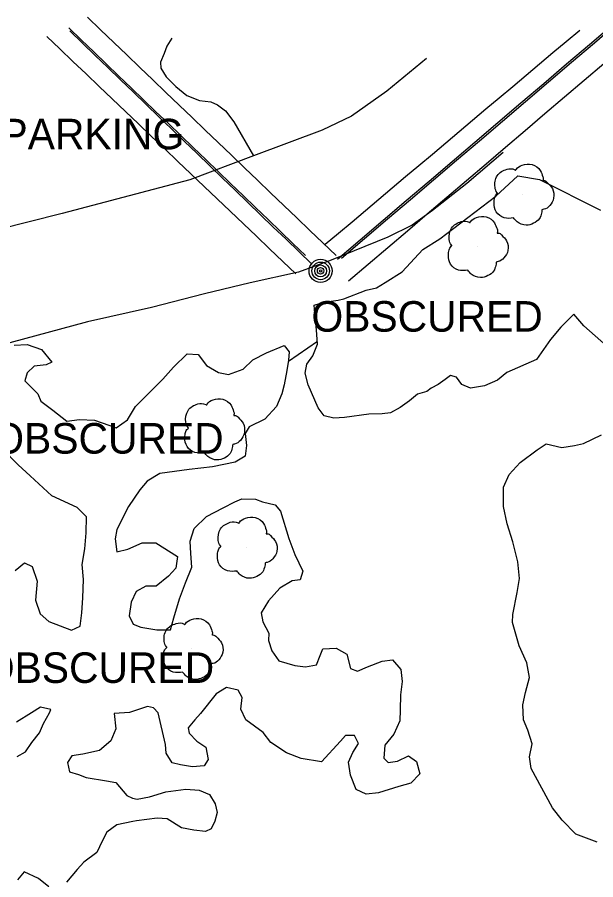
# Model space of a CAD drawing. Extents: x 368532 to 392481, y 10654822 to 10676899.
# Drawn here: x 370299.7 to 370394.4, y 10675521.5 to 10675662.7 of the extents above; entities that cross this region are included whole.
import ezdxf

# ---------------------------------------------------------------- set-up
doc = ezdxf.new("R2010")
doc.units = 0
for name, color, linetype in [('p_Catenary', 7, 'Continuous'), ('p_dtm obscured area', 7, 'Continuous'), ('p_road - paved curb', 7, 'Continuous'), ('p_road general road feature', 7, 'Continuous'), ('p_structure fence', 7, 'Continuous'), ('p_utility general pole', 7, 'Continuous'), ('p_veg tree', 7, 'Continuous')]:
    doc.layers.add(name, color=color, linetype=linetype)

msp = doc.modelspace()

# ---------------------------------------------------------------- linework, layer by layer
at = {"layer": 'p_Catenary'}
for points in [[(370311.17, 10675662.68), (370313.31, 10675660.63), (370315.45, 10675658.57), (370317.6, 10675656.52), (370319.74, 10675654.47), (370321.88, 10675652.42), (370324.02, 10675650.36), (370326.16, 10675648.31), (370328.31, 10675646.26), (370330.45, 10675644.21), (370332.59, 10675642.15), (370334.73, 10675640.1), (370336.87, 10675638.05), (370339.01, 10675636), (370341.16, 10675633.94), (370343.3, 10675631.89), (370345.44, 10675629.84), (370347.58, 10675627.79), (370349.72, 10675625.73), (370351.87, 10675623.68)], [(370397.16, 10675661.39), (370393.41, 10675658.19), (370389.65, 10675654.99), (370385.9, 10675651.8), (370382.14, 10675648.6), (370378.38, 10675645.4), (370374.63, 10675642.2), (370370.87, 10675639), (370367.11, 10675635.81), (370363.36, 10675632.61), (370359.6, 10675629.41), (370355.85, 10675626.21), (370352.09, 10675623.01)], [(370397.95, 10675661.66), (370394.19, 10675658.46), (370390.42, 10675655.25), (370386.66, 10675652.04), (370382.89, 10675648.84), (370379.13, 10675645.63), (370375.36, 10675642.42), (370371.6, 10675639.22), (370367.83, 10675636.01), (370364.07, 10675632.8), (370360.3, 10675629.6), (370356.54, 10675626.39), (370352.77, 10675623.18)], [(370308.1, 10675660.95), (370310.14, 10675658.99), (370312.18, 10675657.03), (370314.22, 10675655.07), (370316.26, 10675653.11), (370318.3, 10675651.15), (370320.34, 10675649.18), (370322.38, 10675647.22), (370324.41, 10675645.26), (370326.45, 10675643.3), (370328.49, 10675641.34), (370330.53, 10675639.38), (370332.57, 10675637.41), (370334.61, 10675635.45), (370336.65, 10675633.49), (370338.69, 10675631.53), (370340.73, 10675629.57), (370342.77, 10675627.61), (370344.81, 10675625.64), (370346.85, 10675623.68)], [(370308.25, 10675660.45), (370310.33, 10675658.44), (370312.42, 10675656.44), (370314.5, 10675654.43), (370316.59, 10675652.42), (370318.67, 10675650.41), (370320.76, 10675648.41), (370322.84, 10675646.4), (370324.93, 10675644.39), (370327.01, 10675642.39), (370329.1, 10675640.38), (370331.18, 10675638.37), (370333.26, 10675636.36), (370335.35, 10675634.36), (370337.43, 10675632.35), (370339.52, 10675630.34), (370341.6, 10675628.33), (370343.69, 10675626.33), (370345.77, 10675624.32), (370347.86, 10675622.31)], [(370391.79, 10675660.53), (370389.59, 10675658.68), (370387.4, 10675656.84), (370385.2, 10675654.99), (370383.01, 10675653.15), (370380.82, 10675651.3), (370378.62, 10675649.45), (370376.43, 10675647.61), (370374.23, 10675645.76), (370372.04, 10675643.92), (370369.84, 10675642.07), (370367.65, 10675640.22), (370365.46, 10675638.38), (370363.26, 10675636.53), (370361.07, 10675634.69), (370358.87, 10675632.84), (370356.68, 10675630.99), (370354.49, 10675629.15), (370352.29, 10675627.3), (370350.1, 10675625.46)], [(370304.48, 10675659.55), (370306.63, 10675657.5), (370308.78, 10675655.45), (370310.92, 10675653.41), (370313.07, 10675651.36), (370315.22, 10675649.32), (370317.37, 10675647.27), (370319.52, 10675645.23), (370321.66, 10675643.18), (370323.81, 10675641.13), (370325.96, 10675639.09), (370328.11, 10675637.04), (370330.26, 10675635), (370332.4, 10675632.95), (370334.55, 10675630.91), (370336.7, 10675628.86), (370338.85, 10675626.82), (370341, 10675624.77), (370343.14, 10675622.72), (370345.29, 10675620.68)], [(370395.74, 10675655.06), (370392.53, 10675652.32), (370389.31, 10675649.58), (370386.09, 10675646.85), (370382.88, 10675644.11), (370379.66, 10675641.37), (370376.44, 10675638.63), (370373.23, 10675635.9), (370370.01, 10675633.16), (370366.79, 10675630.42), (370363.57, 10675627.68), (370360.36, 10675624.95), (370357.14, 10675622.21), (370353.92, 10675619.47)]]:
    msp.add_lwpolyline(points, dxfattribs=at)
at = {"layer": 'p_dtm obscured area'}
for points in [[(370396.2, 10675608.87), (370392.47, 10675612.19), (370390.82, 10675614.08), (370388.72, 10675611.97), (370387.01, 10675609.93), (370384.73, 10675606.67), (370379.86, 10675604.52), (370378.35, 10675603.29), (370376.17, 10675602.34), (370373.9, 10675601.96), (370372.48, 10675602.55), (370371.63, 10675603.77), (370370.65, 10675604.01), (370369.77, 10675603.4), (370368.61, 10675602.56), (370367.44, 10675601.94), (370366.72, 10675601.39), (370365.23, 10675600.96), (370363.93, 10675599.91), (370362.36, 10675598.78), (370360.82, 10675597.95), (370359.41, 10675597.77), (370357.22, 10675597.71), (370353.25, 10675597.14), (370351.49, 10675597.06), (370349.93, 10675597.45), (370348.94, 10675598.75), (370347.29, 10675602.5), (370346.84, 10675604.44), (370347.09, 10675605.91), (370348.09, 10675607.23), (370348.86, 10675609.15), (370348.7, 10675611.53), (370348.44, 10675613.57), (370348.3, 10675615.56), (370349.85, 10675616.06), (370352.23, 10675616.39), (370353.13, 10675616.6), (370356.8, 10675617.98), (370358.52, 10675618.37), (370359.91, 10675619.28), (370362.71, 10675621.03), (370366.09, 10675624.65), (370368.86, 10675626.42), (370378.05, 10675633.4), (370381.65, 10675636.71)], [(370381.65, 10675636.71), (370385.2, 10675636.12), (370395.17, 10675631.08)], [(370299.17, 10675609.01), (370301.3, 10675609.13), (370303.65, 10675608.29), (370305.3, 10675606.22), (370304.38, 10675605.76), (370302.45, 10675605.56), (370301.3, 10675604.49), (370300.87, 10675603.18), (370303.05, 10675601.03), (370303.52, 10675599.82), (370305.5, 10675598.34), (370307.77, 10675596.58), (370309.84, 10675596.82), (370312.32, 10675596.72), (370314.66, 10675595.88), (370315.88, 10675595.48), (370317.73, 10675596.78), (370319.01, 10675598.95), (370323.52, 10675603.44), (370325.26, 10675605.4), (370327.47, 10675607.57), (370329.27, 10675607.45), (370330.63, 10675605.66), (370332.62, 10675604.55), (370334.26, 10675604.19), (370336.67, 10675605.09), (370338.23, 10675606.61), (370340.46, 10675607.73), (370343.4, 10675608.97), (370344.21, 10675607.89), (370344.1, 10675606.52), (370343.83, 10675604.86), (370343.36, 10675602.5), (370342.97, 10675601.06), (370342.12, 10675598.94), (370340.21, 10675596.86), (370337.67, 10675595.64), (370336.98, 10675594.53), (370337.23, 10675592.6), (370336.97, 10675590.83), (370335.35, 10675589.85), (370331.63, 10675589.06), (370327.8, 10675588.64), (370323.01, 10675588.01), (370320.96, 10675586.72), (370319.71, 10675585.3), (370317.88, 10675582.6), (370315.97, 10675578.84), (370315.72, 10675577.32), (370315.98, 10675575.17), (370317.79, 10675575.59), (370320.11, 10675576.62), (370322.33, 10675576.66), (370325.9, 10675574.42), (370325.61, 10675572.5), (370324.44, 10675571.17), (370322.43, 10675569.57), (370320.7, 10675569.53), (370319.11, 10675568.69), (370318.3, 10675566.92), (370317.97, 10675564.71), (370318.65, 10675563.31), (370319.9, 10675562.82), (370322.51, 10675562.39), (370324.74, 10675562.38), (370325.31, 10675564.37), (370326.25, 10675567.48), (370327.23, 10675570.09), (370328.26, 10675572.64), (370328.1, 10675574.92), (370327.96, 10675576.9), (370328.64, 10675579.01), (370330.64, 10675580.95), (370333.37, 10675582.38), (370335.32, 10675583.38), (370336.44, 10675583.82), (370338.66, 10675583.8), (370339.85, 10675583.37), (370341.92, 10675582.89), (370342.77, 10675581.84), (370344.15, 10675577.34), (370345.12, 10675574.71), (370346.41, 10675572), (370346.01, 10675570.61), (370344.71, 10675570.44), (370342.65, 10675569.21), (370340.8, 10675567.14), (370339.63, 10675565.21), (370339.9, 10675563.71), (370340.89, 10675561.87), (370340.8, 10675560.64), (370341.35, 10675558.99), (370342.48, 10675557.35), (370345.13, 10675556.55), (370346.85, 10675556.34), (370348.66, 10675556.65), (370349.28, 10675558.21), (370349.69, 10675559.31), (370351.88, 10675559.38), (370353.63, 10675558.43), (370354.24, 10675556.06), (370355.37, 10675555.63), (370357.05, 10675556.32), (370359.41, 10675557.28), (370361.11, 10675557.47), (370362.48, 10675555.93), (370362.68, 10675553.94), (370362.41, 10675551.74), (370362.4, 10675549.29), (370362.3, 10675547.52), (370361.32, 10675545.31), (370359.85, 10675543.54), (370359.72, 10675541.42), (370360.43, 10675540.71), (370361.93, 10675540.92), (370363.77, 10675541.79), (370365.04, 10675540.85), (370365.58, 10675538.82), (370364.14, 10675537.31), (370362.14, 10675536.74), (370358.85, 10675535.71), (370356.81, 10675535.51), (370355.15, 10675536.27), (370354.25, 10675538.62), (370353.9, 10675540.74), (370354.63, 10675542.31), (370355.54, 10675543.78), (370354.89, 10675545.09), (370353.43, 10675545.11), (370352.62, 10675544.17), (370349.51, 10675540.78), (370346.15, 10675541.35), (370343.75, 10675542.25), (370341.17, 10675543.96), (370339.93, 10675545.59), (370337.08, 10675547.66), (370336.26, 10675549.39), (370336.49, 10675551.31), (370335.82, 10675552.54), (370333.95, 10675552.94), (370332.25, 10675551.93), (370329.65, 10675548.68), (370328.73, 10675547.67), (370327.67, 10675546.34), (370327.82, 10675545.5), (370329.08, 10675544.18), (370330.52, 10675543.19), (370330.92, 10675541.18), (370330.25, 10675540.16), (370328.38, 10675539.96), (370326.39, 10675540.31), (370325.01, 10675540.65), (370324.03, 10675542.2), (370323.92, 10675543.62), (370322.75, 10675548.84), (370321.95, 10675549.63), (370321, 10675549.85), (370318.02, 10675548.87), (370315.55, 10675548.73), (370315.83, 10675546.18), (370315, 10675544.21), (370313.13, 10675542.64), (370310.39, 10675542.04), (370308.58, 10675541.79), (370307.91, 10675540.71), (370308.21, 10675539.18), (370309.68, 10675538.71), (370310.95, 10675538.25), (370314.25, 10675537.68), (370315.8, 10675537.4), (370317.58, 10675535.28), (370318.56, 10675534.87), (370319.28, 10675534.7), (370321.32, 10675535.07), (370323.99, 10675535.9), (370327.25, 10675536.3), (370329.45, 10675536.13), (370331.16, 10675535.44), (370332.05, 10675533.91), (370332.4, 10675532.5), (370332.03, 10675531.09), (370331.4, 10675529.81), (370330.48, 10675529.4), (370328.59, 10675529.6), (370326.58, 10675529.97), (370324.21, 10675531.44), (370322.58, 10675531.56), (370319.18, 10675531.13), (370318.59, 10675531.02), (370315.99, 10675530.46), (370314.33, 10675529.3), (370313.57, 10675527.82), (370312.68, 10675525.95), (370310.58, 10675524.38), (370309.46, 10675523.17), (370307.7, 10675521.07)], [(370299.33, 10675572.14), (370300.84, 10675573.38), (370302.12, 10675572.75), (370302.91, 10675570.39), (370302.64, 10675567.24), (370303.42, 10675565), (370304.84, 10675563.75), (370308.55, 10675562.37), (370309.95, 10675563), (370310.22, 10675565.2), (370310.38, 10675567.63), (370310.5, 10675570.63), (370310.31, 10675573.1), (370310.71, 10675575.68), (370310.95, 10675578.26), (370310.98, 10675580.91), (370309.46, 10675582.41), (370305.33, 10675584.34), (370301.77, 10675587.61), (370299.78, 10675589.43), (370286.73, 10675602.66)], [(370394.67, 10675527.65), (370391.17, 10675528.95), (370388.93, 10675531.22), (370387.34, 10675533.29), (370383.84, 10675539.72), (370383.56, 10675541.62), (370383.98, 10675543.74), (370383.29, 10675545.97), (370382.56, 10675547.67), (370382.45, 10675550.12), (370382.91, 10675552.16), (370383.54, 10675554.58), (370383.15, 10675557.02), (370381.87, 10675559.78), (370380.76, 10675563.58), (370380.82, 10675564.9), (370381.55, 10675568.49), (370381.94, 10675570.81), (370381.65, 10675573.54), (370380.85, 10675576.78), (370379.9, 10675579.73), (370379.29, 10675582.58), (370379.3, 10675585.75), (370380.21, 10675587.81), (370382.03, 10675589.8), (370384.8, 10675591.85), (370386.32, 10675592.86), (370388.88, 10675592.26), (370390.95, 10675592.6), (370392.39, 10675592.92), (370395.37, 10675594.33)], [(370299.63, 10675541.69), (370301.03, 10675542.44), (370302.04, 10675543.96), (370303.29, 10675545.56), (370303.96, 10675547.07), (370304.91, 10675548.82), (370305.15, 10675549.37), (370303.48, 10675549.75), (370302.01, 10675548.81), (370299.51, 10675547.27)], [(370304.83, 10675520.32), (370303.11, 10675521.72), (370300.79, 10675522.77), (370299.7, 10675521.46)]]:
    msp.add_lwpolyline(points, dxfattribs=at)
at = {"layer": 'p_road - paved curb'}
for p, q in [((370366.69, 10675655.91), (370360.22, 10675650.6)), ((370360.22, 10675650.6), (370354.41, 10675646.51)), ((370354.41, 10675646.51), (370349.62, 10675644.19)), ((370349.62, 10675644.19), (370338.37, 10675639.97)), ((370379.24, 10675640.52), (370373.3, 10675635.47)), ((370338.37, 10675639.97), (370327.93, 10675636.06)), ((370327.93, 10675636.06), (370307, 10675630.58)), ((370373.3, 10675635.47), (370367.68, 10675631.07)), ((370307, 10675630.58), (370289.2, 10675626.03)), ((370367.68, 10675631.07), (370364.35, 10675628.62)), ((370364.35, 10675628.62), (370360.35, 10675626.69)), ((370360.35, 10675626.69), (370351.05, 10675622.91)), ((370351.05, 10675622.91), (370345.73, 10675620.93)), ((370345.73, 10675620.93), (370337.83, 10675619.23)), ((370337.83, 10675619.23), (370330.32, 10675617.4)), ((370330.32, 10675617.4), (370321.65, 10675615.18)), ((370321.65, 10675615.18), (370311.15, 10675612.83)), ((370311.15, 10675612.83), (370296.29, 10675608.79))]:
    msp.add_line(p, q, dxfattribs=at)
at = {"layer": 'p_road general road feature'}
for p, q in [((370324.97, 10675659.27), (370324.17, 10675657.94)), ((370324.17, 10675657.94), (370323.71, 10675656.73)), ((370323.71, 10675656.73), (370323.12, 10675655.32)), ((370323.12, 10675655.32), (370323.18, 10675654.33)), ((370323.18, 10675654.33), (370324.07, 10675652.9)), ((370324.07, 10675652.9), (370325.62, 10675651.34)), ((370325.62, 10675651.34), (370327.46, 10675649.89)), ((370327.46, 10675649.89), (370329.49, 10675649.05)), ((370329.49, 10675649.05), (370331.37, 10675648.86)), ((370331.37, 10675648.86), (370332.46, 10675648.37)), ((370332.46, 10675648.37), (370333.75, 10675647.38)), ((370333.75, 10675647.38), (370335.14, 10675645.55)), ((370335.14, 10675645.55), (370338.37, 10675639.97))]:
    msp.add_line(p, q, dxfattribs=at)
at = {"layer": 'p_structure fence'}
msp.add_line((370348.83, 10675609.61), (370344.07, 10675606.35), dxfattribs=at)
at = {"layer": 'p_utility general pole'}
for radius in [1.9, 1.44, 0.973, 0.539, 0.192]:
    msp.add_circle((370349.35, 10675621.16), radius, dxfattribs=at)
at = {"layer": 'p_veg tree'}
for p, q in [((370382.45, 10675633.72), (370382.45, 10675633.72)), ((370374.97, 10675625.15), (370374.97, 10675625.15)), ((370331.8, 10675595.29), (370331.8, 10675595.29)), ((370337.13, 10675575.92), (370337.13, 10675575.92)), ((370328.26, 10675559.35), (370328.26, 10675559.35))]:
    msp.add_line(p, q, dxfattribs=at)
for points in [[(370380.96, 10675629.83), (370379.4, 10675629.85), (370378.13, 10675630.84), (370377.76, 10675632.3), (370377.89, 10675633.15), (370378.24, 10675633.75), (370378.34, 10675633.86), (370378.28, 10675633.96), (370377.92, 10675634.84), (370378.28, 10675636.74), (370379.88, 10675637.8), (370381.17, 10675637.7), (370381.31, 10675637.65), (370381.39, 10675637.75), (370382.37, 10675638.47), (370383.98, 10675638.58), (370385.33, 10675637.59), (370385.74, 10675636.58), (370385.79, 10675636.03), (370385.78, 10675635.92), (370385.88, 10675635.93), (370386.48, 10675635.62), (370387.31, 10675634.64), (370387.52, 10675633.08), (370386.87, 10675631.85), (370385.91, 10675631.24), (370385.65, 10675631.18), (370385.6, 10675631.13), (370385.59, 10675631.07), (370385.53, 10675630.62), (370385.18, 10675629.71), (370384.24, 10675628.95), (370383.01, 10675628.64), (370381.52, 10675629.2), (370380.94, 10675629.84)], [(370373.47, 10675621.26), (370371.91, 10675621.29), (370370.64, 10675622.28), (370370.28, 10675623.74), (370370.4, 10675624.58), (370370.75, 10675625.19), (370370.85, 10675625.3), (370370.79, 10675625.39), (370370.43, 10675626.28), (370370.79, 10675628.17), (370372.39, 10675629.23), (370373.68, 10675629.13), (370373.82, 10675629.08), (370373.9, 10675629.18), (370374.88, 10675629.9), (370376.49, 10675630.01), (370377.84, 10675629.02), (370378.25, 10675628.02), (370378.31, 10675627.47), (370378.29, 10675627.36), (370378.39, 10675627.36), (370378.99, 10675627.05), (370379.82, 10675626.07), (370380.03, 10675624.51), (370379.38, 10675623.28), (370378.42, 10675622.67), (370378.16, 10675622.61), (370378.11, 10675622.57), (370378.1, 10675622.5), (370378.04, 10675622.05), (370377.69, 10675621.14), (370376.75, 10675620.38), (370375.53, 10675620.07), (370374.03, 10675620.64), (370373.45, 10675621.27)], [(370330.3, 10675591.4), (370328.75, 10675591.43), (370327.47, 10675592.42), (370327.11, 10675593.88), (370327.23, 10675594.72), (370327.59, 10675595.33), (370327.69, 10675595.44), (370327.63, 10675595.53), (370327.26, 10675596.42), (370327.63, 10675598.31), (370329.22, 10675599.37), (370330.52, 10675599.27), (370330.66, 10675599.22), (370330.74, 10675599.32), (370331.72, 10675600.04), (370333.33, 10675600.15), (370334.68, 10675599.16), (370335.09, 10675598.16), (370335.14, 10675597.61), (370335.12, 10675597.5), (370335.23, 10675597.5), (370335.83, 10675597.19), (370336.65, 10675596.21), (370336.86, 10675594.65), (370336.22, 10675593.42), (370335.26, 10675592.81), (370335, 10675592.75), (370334.95, 10675592.7), (370334.94, 10675592.64), (370334.88, 10675592.19), (370334.53, 10675591.28), (370333.59, 10675590.52), (370332.36, 10675590.21), (370330.87, 10675590.78), (370330.28, 10675591.41)], [(370335.63, 10675572.03), (370334.08, 10675572.06), (370332.8, 10675573.05), (370332.44, 10675574.51), (370332.56, 10675575.35), (370332.91, 10675575.96), (370333.02, 10675576.07), (370332.96, 10675576.16), (370332.59, 10675577.05), (370332.96, 10675578.94), (370334.55, 10675580), (370335.85, 10675579.9), (370335.99, 10675579.85), (370336.06, 10675579.95), (370337.04, 10675580.67), (370338.65, 10675580.78), (370340.01, 10675579.79), (370340.42, 10675578.79), (370340.47, 10675578.24), (370340.45, 10675578.13), (370340.56, 10675578.13), (370341.15, 10675577.82), (370341.98, 10675576.84), (370342.19, 10675575.28), (370341.54, 10675574.05), (370340.58, 10675573.44), (370340.33, 10675573.38), (370340.27, 10675573.33), (370340.26, 10675573.27), (370340.2, 10675572.82), (370339.86, 10675571.91), (370338.91, 10675571.15), (370337.69, 10675570.84), (370336.19, 10675571.41), (370335.61, 10675572.04)], [(370326.77, 10675555.47), (370325.21, 10675555.49), (370323.94, 10675556.48), (370323.57, 10675557.94), (370323.69, 10675558.79), (370324.05, 10675559.39), (370324.15, 10675559.5), (370324.09, 10675559.6), (370323.73, 10675560.48), (370324.09, 10675562.38), (370325.68, 10675563.43), (370326.98, 10675563.34), (370327.12, 10675563.29), (370327.2, 10675563.38), (370328.18, 10675564.11), (370329.79, 10675564.21), (370331.14, 10675563.23), (370331.55, 10675562.22), (370331.6, 10675561.67), (370331.59, 10675561.56), (370331.69, 10675561.56), (370332.29, 10675561.25), (370333.12, 10675560.28), (370333.32, 10675558.72), (370332.68, 10675557.49), (370331.72, 10675556.88), (370331.46, 10675556.82), (370331.41, 10675556.77), (370331.4, 10675556.71), (370331.34, 10675556.26), (370330.99, 10675555.34), (370330.05, 10675554.58), (370328.82, 10675554.28), (370327.33, 10675554.84), (370326.75, 10675555.48)]]:
    msp.add_spline(points, degree=3, dxfattribs=at)

# ---------------------------------------------------------------- texts
at = {"layer": 'p_dtm obscured area'}
for p in [(370345.99, 10675611.21), (370293.71, 10675591.25), (370292.16, 10675553.71)]:
    msp.add_text(' OBSCURED', height=5, dxfattribs=at).set_placement(p)
at = {"layer": 'p_road general road feature'}
msp.add_text(' PAVED PARKING', height=5, dxfattribs=at).set_placement((370270.53, 10675641.06))

doc.saveas('drawing.dxf')
